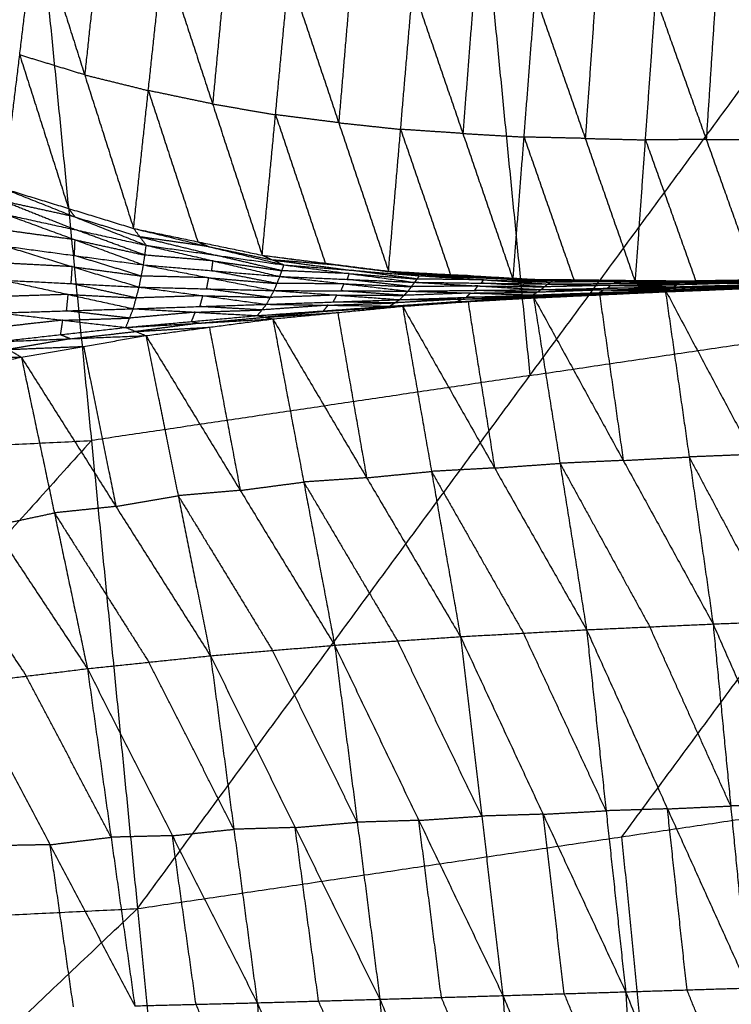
# Model space of a CAD drawing. Header units: millimetres. Extents: x -106 to 110, y -96 to 120.
# Tile 468 of 656: x 8.23 to 13.54, y -62.81 to -55.46. Entities that reach past the tile are written whole.
import ezdxf

# ---------------------------------------------------------------- set-up
doc = ezdxf.new("R2010")
doc.units = ezdxf.units.MM
doc.header["$MEASUREMENT"] = 0
doc.layers.add('Default', color=7, linetype='Continuous', true_color=0x000000)

msp = doc.modelspace()

# ---------------------------------------------------------------- linework, layer by layer
at = {"layer": 'Default'}
for points in [[(9.1124, -62.094, 4.6759), (12.0392, -58.1164, 4.4319), (14.9661, -54.1387, 4.1879)], [(11.6953, -54.6239, 4.1879), (11.8673, -56.3701, 4.3099), (12.0392, -58.1164, 4.4319)], [(8.113, -56.7211, 0.7213), (8.2335, -55.7242, -0.17), (8.3539, -54.7272, -1.0613)], [(8.3539, -54.7272, -1.0613), (8.7184, -55.873, -0.1538), (9.0828, -57.0187, 0.7536)], [(8.8284, -54.8443, -1.0828), (8.7734, -55.3587, -0.6183), (8.7184, -55.873, -0.1538)], [(9.0828, -57.0187, 0.7536), (9.1928, -55.9901, -0.1753), (9.3029, -54.9615, -1.1043)], [(9.3029, -54.9615, -1.1043), (9.6725, -56.09, -0.1622), (10.0422, -57.2184, 0.7798)], [(9.7722, -55.0419, -1.1205), (9.7224, -55.5659, -0.6414), (9.6725, -56.09, -0.1622)], [(1.8192, -62.4523, 4.6759), (5.1218, -58.7807, 4.4319), (8.4244, -55.1091, 4.1879)], [(8.4244, -55.1091, 4.1879), (8.7684, -58.6016, 4.4319), (9.1124, -62.094, 4.6759)], [(10.0422, -57.2184, 0.7798), (10.1419, -56.1704, -0.1785), (10.2416, -55.1223, -1.1367)], [(10.2416, -55.1223, -1.1367), (10.6132, -56.23, -0.1681), (10.9847, -57.3377, 0.8006)], [(10.7037, -55.1718, -1.148), (10.6584, -55.7009, -0.658), (10.6132, -56.23, -0.1681)], [(10.9847, -57.3377, 0.8006), (11.0752, -56.2795, -0.1794), (11.1657, -55.2214, -1.1594)], [(11.1657, -55.2214, -1.1594), (11.5396, -56.3102, -0.1709), (11.9136, -57.399, 0.8176)], [(11.6222, -55.2482, -1.1664), (11.5809, -55.7792, -0.6686), (11.5396, -56.3102, -0.1709)], [(11.9136, -57.399, 0.8176), (11.9961, -56.337, -0.1779), (12.0786, -55.275, -1.1735)], [(12.0786, -55.275, -1.1735), (12.4524, -56.3473, -0.1707), (12.8262, -57.4197, 0.8321)], [(12.5281, -55.2856, -1.1771), (12.4902, -55.8165, -0.6739), (12.4524, -56.3473, -0.1707)], [(12.8262, -57.4197, 0.8321), (12.9019, -56.358, -0.1743), (12.9776, -55.2963, -1.1807)], [(12.9776, -55.2963, -1.1807), (13.3552, -56.3552, -0.1676), (13.7329, -57.4142, 0.8454)], [(13.4243, -55.296, -1.1811), (13.3897, -55.8256, -0.6744), (13.3552, -56.3552, -0.1676)], [(8.2335, -55.7242, -0.17), (8.4157, -56.2971, 0.2837), (8.5979, -56.8699, 0.7375)], [(8.7184, -55.873, -0.1538), (8.4759, -55.7986, -0.1619), (8.2335, -55.7242, -0.17)], [(8.7184, -55.873, -0.1538), (8.9556, -55.9315, -0.1646), (9.1928, -55.9901, -0.1753)], [(9.1928, -55.9901, -0.1753), (9.3776, -56.5543, 0.2957), (9.5625, -57.1186, 0.7667)], [(9.6725, -56.09, -0.1622), (9.4327, -56.04, -0.1688), (9.1928, -55.9901, -0.1753)], [(9.6725, -56.09, -0.1622), (9.9072, -56.1302, -0.1703), (10.1419, -56.1704, -0.1785)], [(10.1419, -56.1704, -0.1785), (10.3277, -56.7242, 0.3059), (10.5134, -57.2781, 0.7902)], [(10.6132, -56.23, -0.1681), (10.3775, -56.2002, -0.1733), (10.1419, -56.1704, -0.1785)], [(10.6132, -56.23, -0.1681), (10.8442, -56.2548, -0.1737), (11.0752, -56.2795, -0.1794)], [(11.0752, -56.2795, -0.1794), (11.2622, -56.824, 0.3149), (11.4491, -57.3684, 0.8091)], [(11.5396, -56.3102, -0.1709), (11.3074, -56.2949, -0.1751), (11.0752, -56.2795, -0.1794)], [(11.5396, -56.3102, -0.1709), (11.7679, -56.3236, -0.1744), (11.9961, -56.337, -0.1779)], [(11.9961, -56.337, -0.1779), (12.183, -56.8732, 0.3235), (12.3699, -57.4094, 0.8249)], [(12.4524, -56.3473, -0.1707), (12.2242, -56.3422, -0.1743), (11.9961, -56.337, -0.1779)], [(12.4524, -56.3473, -0.1707), (12.6771, -56.3527, -0.1725), (12.9019, -56.358, -0.1743)], [(13.3552, -56.3552, -0.1676), (13.1285, -56.3566, -0.1709), (12.9019, -56.358, -0.1743)], [(12.9019, -56.358, -0.1743), (13.0907, -56.8875, 0.3322), (13.2795, -57.417, 0.8388)], [(13.3552, -56.3552, -0.1676), (13.5786, -56.3551, -0.1679), (13.8019, -56.355, -0.1681)], [(8.113, -56.7211, 0.7213), (8.5979, -56.8699, 0.7375), (9.0828, -57.0187, 0.7536)], [(8.113, -56.7211, 0.7213), (8.6451, -56.9329, 0.6698), (9.1771, -57.1448, 0.6183)], [(8.1245, -56.8187, 0.6205), (8.3905, -56.9246, 0.5947), (8.6566, -57.0305, 0.5689)], [(8.6451, -56.9329, 0.6698), (8.3848, -56.8758, 0.6451), (8.1245, -56.8187, 0.6205)], [(8.136, -56.9162, 0.5196), (8.6465, -57.1036, 0.5307), (9.157, -57.291, 0.5418)], [(8.136, -56.9162, 0.5196), (8.6566, -57.0305, 0.5689), (9.1771, -57.1448, 0.6183)], [(8.5979, -56.8699, 0.7375), (8.6215, -56.9014, 0.7037), (8.6451, -56.9329, 0.6698)], [(8.6451, -56.9329, 0.6698), (8.8875, -57.0073, 0.6779), (9.13, -57.0817, 0.686)], [(8.6465, -57.1036, 0.5307), (8.389, -57.0687, 0.4978), (8.1314, -57.0337, 0.4648)], [(9.1671, -57.2179, 0.58), (8.9118, -57.1242, 0.5745), (8.6566, -57.0305, 0.5689)], [(9.0828, -57.0187, 0.7536), (9.13, -57.0817, 0.686), (9.1771, -57.1448, 0.6183)], [(9.0828, -57.0187, 0.7536), (9.5625, -57.1186, 0.7667), (10.0422, -57.2184, 0.7798)], [(9.0828, -57.0187, 0.7536), (9.6436, -57.1549, 0.7236), (10.2045, -57.291, 0.6936)], [(9.13, -57.0817, 0.686), (9.4104, -57.1498, 0.671), (9.6908, -57.2179, 0.656)], [(9.6436, -57.1549, 0.7236), (9.3868, -57.1183, 0.7048), (9.13, -57.0817, 0.686)], [(8.1268, -57.1513, 0.4101), (8.6258, -57.304, 0.4751), (9.1247, -57.4568, 0.5401)], [(8.1268, -57.1513, 0.4101), (8.6419, -57.2211, 0.4759), (9.157, -57.291, 0.5418)], [(8.6419, -57.2211, 0.4759), (8.6442, -57.1624, 0.5033), (8.6465, -57.1036, 0.5307)], [(8.6465, -57.1036, 0.5307), (8.9068, -57.1607, 0.5554), (9.1671, -57.2179, 0.58)], [(9.157, -57.291, 0.5418), (9.1671, -57.2179, 0.58), (9.1771, -57.1448, 0.6183)], [(9.1771, -57.1448, 0.6183), (9.6759, -57.261, 0.6301), (10.1746, -57.3773, 0.6419)], [(9.1771, -57.1448, 0.6183), (9.6908, -57.2179, 0.656), (10.2045, -57.291, 0.6936)], [(9.5625, -57.1186, 0.7667), (9.6031, -57.1367, 0.7452), (9.6436, -57.1549, 0.7236)], [(9.6436, -57.1549, 0.7236), (9.8835, -57.2048, 0.7302), (10.1233, -57.2547, 0.7367)], [(9.1409, -57.3739, 0.5409), (8.8914, -57.2975, 0.5084), (8.6419, -57.2211, 0.4759)], [(9.6759, -57.261, 0.6301), (9.4215, -57.2394, 0.6051), (9.1671, -57.2179, 0.58)], [(10.1895, -57.3342, 0.6677), (9.9402, -57.276, 0.6619), (9.6908, -57.2179, 0.656)], [(10.0422, -57.2184, 0.7798), (10.1233, -57.2547, 0.7367), (10.2045, -57.291, 0.6936)], [(10.0422, -57.2184, 0.7798), (10.5134, -57.2781, 0.7902), (10.9847, -57.3377, 0.8006)], [(10.0422, -57.2184, 0.7798), (10.6291, -57.2951, 0.7642), (11.2161, -57.3717, 0.7487)], [(8.6258, -57.304, 0.4751), (8.372, -57.291, 0.4412), (8.1183, -57.278, 0.4073)], [(8.6172, -57.4307, 0.4723), (8.6215, -57.3674, 0.4737), (8.6258, -57.304, 0.4751)], [(8.6258, -57.304, 0.4751), (8.8833, -57.339, 0.508), (9.1409, -57.3739, 0.5409)], [(9.1247, -57.4568, 0.5401), (9.1409, -57.3739, 0.5409), (9.157, -57.291, 0.5418)], [(9.157, -57.291, 0.5418), (9.6441, -57.3867, 0.5923), (10.1312, -57.4824, 0.6427)], [(9.157, -57.291, 0.5418), (9.6658, -57.3341, 0.5918), (10.1746, -57.3773, 0.6419)], [(9.6658, -57.3341, 0.5918), (9.6708, -57.2976, 0.6109), (9.6759, -57.261, 0.6301)], [(9.6759, -57.261, 0.6301), (9.9327, -57.2976, 0.6489), (10.1895, -57.3342, 0.6677)], [(10.1233, -57.2547, 0.7367), (10.4168, -57.2931, 0.7289), (10.7103, -57.3314, 0.7212)], [(10.6291, -57.2951, 0.7642), (10.3762, -57.2749, 0.7505), (10.1233, -57.2547, 0.7367)], [(10.1746, -57.3773, 0.6419), (10.1895, -57.3342, 0.6677), (10.2045, -57.291, 0.6936)], [(10.2045, -57.291, 0.6936), (10.6923, -57.3558, 0.7039), (11.1801, -57.4206, 0.7142)], [(10.2045, -57.291, 0.6936), (10.7103, -57.3314, 0.7212), (11.2161, -57.3717, 0.7487)], [(10.5134, -57.2781, 0.7902), (10.5713, -57.2866, 0.7772), (10.6291, -57.2951, 0.7642)], [(10.6291, -57.2951, 0.7642), (10.8647, -57.3249, 0.7694), (11.1004, -57.3547, 0.7746)], [(9.6441, -57.3867, 0.5923), (9.3925, -57.3803, 0.5666), (9.1409, -57.3739, 0.5409)], [(10.1529, -57.4298, 0.6423), (9.9093, -57.382, 0.6171), (9.6658, -57.3341, 0.5918)], [(10.1312, -57.4824, 0.6427), (10.1529, -57.4298, 0.6423), (10.1746, -57.3773, 0.6419)], [(10.1746, -57.3773, 0.6419), (10.6527, -57.4319, 0.6792), (11.1307, -57.4865, 0.7166)], [(10.1746, -57.3773, 0.6419), (10.6773, -57.399, 0.678), (11.1801, -57.4206, 0.7142)], [(10.6923, -57.3558, 0.7039), (10.4409, -57.345, 0.6858), (10.1895, -57.3342, 0.6677)], [(10.6773, -57.399, 0.678), (10.6848, -57.3774, 0.691), (10.6923, -57.3558, 0.7039)], [(10.6923, -57.3558, 0.7039), (10.9452, -57.376, 0.7177), (11.1981, -57.3962, 0.7314)], [(11.1981, -57.3962, 0.7314), (10.9542, -57.3638, 0.7263), (10.7103, -57.3314, 0.7212)], [(10.9847, -57.3377, 0.8006), (11.1004, -57.3547, 0.7746), (11.2161, -57.3717, 0.7487)], [(10.9847, -57.3377, 0.8006), (11.4491, -57.3684, 0.8091), (11.9136, -57.399, 0.8176)], [(10.9847, -57.3377, 0.8006), (11.5972, -57.3719, 0.7945), (12.2098, -57.4061, 0.7883)], [(11.1004, -57.3547, 0.7746), (11.4066, -57.3718, 0.7716), (11.7129, -57.3889, 0.7685)], [(11.5972, -57.3719, 0.7945), (11.3488, -57.3633, 0.7846), (11.1004, -57.3547, 0.7746)], [(11.1801, -57.4206, 0.7142), (11.1981, -57.3962, 0.7314), (11.2161, -57.3717, 0.7487)], [(11.2161, -57.3717, 0.7487), (11.6944, -57.4026, 0.757), (12.1727, -57.4335, 0.7654)], [(11.2161, -57.3717, 0.7487), (11.7129, -57.3889, 0.7685), (12.2098, -57.4061, 0.7883)], [(11.4491, -57.3684, 0.8091), (11.5232, -57.3702, 0.8018), (11.5972, -57.3719, 0.7945)], [(11.5972, -57.3719, 0.7945), (11.8294, -57.3873, 0.7987), (12.0617, -57.4026, 0.803)], [(8.1097, -57.4046, 0.4046), (8.5952, -57.5114, 0.4929), (9.0808, -57.6182, 0.5812)], [(8.1097, -57.4046, 0.4046), (8.6172, -57.4307, 0.4723), (9.1247, -57.4568, 0.5401)], [(9.1028, -57.5375, 0.5607), (8.86, -57.4841, 0.5165), (8.6172, -57.4307, 0.4723)], [(9.628, -57.4696, 0.5914), (9.636, -57.4281, 0.5918), (9.6441, -57.3867, 0.5923)], [(9.6441, -57.3867, 0.5923), (9.8985, -57.4083, 0.6173), (10.1529, -57.4298, 0.6423)], [(10.6527, -57.4319, 0.6792), (10.4028, -57.4309, 0.6608), (10.1529, -57.4298, 0.6423)], [(10.631, -57.4844, 0.6797), (10.6418, -57.4582, 0.6794), (10.6527, -57.4319, 0.6792)], [(10.6527, -57.4319, 0.6792), (10.904, -57.4427, 0.6973), (11.1554, -57.4535, 0.7154)], [(11.1554, -57.4535, 0.7154), (10.9164, -57.4262, 0.6967), (10.6773, -57.399, 0.678)], [(11.1307, -57.4865, 0.7166), (11.1554, -57.4535, 0.7154), (11.1801, -57.4206, 0.7142)], [(11.6515, -57.4481, 0.7414), (11.4035, -57.4508, 0.7284), (11.1554, -57.4535, 0.7154)], [(11.1801, -57.4206, 0.7142), (11.6515, -57.4481, 0.7414), (12.123, -57.4755, 0.7686)], [(11.1801, -57.4206, 0.7142), (11.6764, -57.427, 0.7398), (12.1727, -57.4335, 0.7654)], [(11.6944, -57.4026, 0.757), (11.4462, -57.3994, 0.7442), (11.1981, -57.3962, 0.7314)], [(11.6268, -57.481, 0.7426), (11.6392, -57.4645, 0.742), (11.6515, -57.4481, 0.7414)], [(11.6515, -57.4481, 0.7414), (11.8997, -57.4513, 0.7542), (12.1478, -57.4545, 0.767)], [(11.6764, -57.427, 0.7398), (11.6854, -57.4148, 0.7484), (11.6944, -57.4026, 0.757)], [(12.1478, -57.4545, 0.767), (11.9121, -57.4408, 0.7534), (11.6764, -57.427, 0.7398)], [(11.6944, -57.4026, 0.757), (11.9428, -57.4112, 0.7669), (12.1912, -57.4198, 0.7769)], [(12.1912, -57.4198, 0.7769), (11.9521, -57.4044, 0.7727), (11.7129, -57.3889, 0.7685)], [(11.9136, -57.399, 0.8176), (12.0617, -57.4026, 0.803), (12.2098, -57.4061, 0.7883)], [(11.9136, -57.399, 0.8176), (12.3699, -57.4094, 0.8249), (12.8262, -57.4197, 0.8321)], [(11.9136, -57.399, 0.8176), (12.5538, -57.4043, 0.8175), (13.1941, -57.4097, 0.8174)], [(12.0617, -57.4026, 0.803), (12.3818, -57.4052, 0.8029), (12.7019, -57.4079, 0.8029)], [(12.5538, -57.4043, 0.8175), (12.3078, -57.4035, 0.8102), (12.0617, -57.4026, 0.803)], [(12.123, -57.4755, 0.7686), (12.1478, -57.4545, 0.767), (12.1727, -57.4335, 0.7654)], [(12.642, -57.4439, 0.7852), (12.3949, -57.4492, 0.7761), (12.1478, -57.4545, 0.767)], [(12.1727, -57.4335, 0.7654), (12.1912, -57.4198, 0.7769), (12.2098, -57.4061, 0.7883)], [(12.1727, -57.4335, 0.7654), (12.6655, -57.4297, 0.7836), (13.1583, -57.4259, 0.8017)], [(12.1727, -57.4335, 0.7654), (12.642, -57.4439, 0.7852), (13.1112, -57.4544, 0.8051)], [(12.684, -57.416, 0.795), (12.4376, -57.4179, 0.786), (12.1912, -57.4198, 0.7769)], [(12.2098, -57.4061, 0.7883), (12.684, -57.416, 0.795), (13.1583, -57.4259, 0.8017)], [(12.2098, -57.4061, 0.7883), (12.7019, -57.4079, 0.8029), (13.1941, -57.4097, 0.8174)], [(12.3699, -57.4094, 0.8249), (12.4619, -57.4069, 0.8212), (12.5538, -57.4043, 0.8175)], [(12.5538, -57.4043, 0.8175), (12.782, -57.4095, 0.8211), (13.0102, -57.4147, 0.8247)], [(12.6171, -57.465, 0.7868), (12.6295, -57.4545, 0.786), (12.642, -57.4439, 0.7852)], [(12.642, -57.4439, 0.7852), (12.8884, -57.442, 0.7943), (13.1348, -57.4401, 0.8034)], [(12.6655, -57.4297, 0.7836), (12.6747, -57.4228, 0.7893), (12.684, -57.416, 0.795)], [(13.1348, -57.4401, 0.8034), (12.9001, -57.4349, 0.7935), (12.6655, -57.4297, 0.7836)], [(12.684, -57.416, 0.795), (12.9301, -57.4169, 0.8023), (13.1762, -57.4178, 0.8095)], [(13.1762, -57.4178, 0.8095), (12.9391, -57.4128, 0.8062), (12.7019, -57.4079, 0.8029)], [(12.8262, -57.4197, 0.8321), (13.0102, -57.4147, 0.8247), (13.1941, -57.4097, 0.8174)], [(12.8262, -57.4197, 0.8321), (13.2795, -57.417, 0.8388), (13.7329, -57.4142, 0.8454)], [(12.9852, -57.4942, 0.8265), (13.5144, -57.4655, 0.8396), (14.0436, -57.4367, 0.8527)], [(12.9852, -57.4942, 0.8265), (13.4863, -57.4738, 0.8358), (13.9874, -57.4533, 0.845)], [(13.0102, -57.4147, 0.8247), (13.2368, -57.4133, 0.8281), (13.4635, -57.4119, 0.8314)], [(13.0492, -57.4779, 0.8409), (13.5464, -57.4573, 0.8468), (14.0436, -57.4367, 0.8527)], [(13.0536, -57.4805, 0.8113), (13.5507, -57.4629, 0.823), (14.0478, -57.4453, 0.8346)], [(13.0536, -57.4805, 0.8113), (13.5205, -57.4669, 0.8282), (13.9874, -57.4533, 0.845)], [(13.5795, -57.4498, 0.8199), (13.331, -57.4587, 0.814), (13.0824, -57.4675, 0.8082)], [(13.1112, -57.4544, 0.8051), (13.1348, -57.4401, 0.8034), (13.1583, -57.4259, 0.8017)], [(13.1112, -57.4544, 0.8051), (13.6049, -57.4404, 0.8177), (14.0985, -57.4265, 0.8303)], [(13.1112, -57.4544, 0.8051), (13.5795, -57.4498, 0.8199), (14.0478, -57.4453, 0.8346)], [(13.6284, -57.4262, 0.816), (13.3816, -57.4331, 0.8097), (13.1348, -57.4401, 0.8034)], [(13.1583, -57.4259, 0.8017), (13.649, -57.4156, 0.8145), (14.1397, -57.4053, 0.8273)], [(13.1583, -57.4259, 0.8017), (13.1762, -57.4178, 0.8095), (13.1941, -57.4097, 0.8174)], [(13.1583, -57.4259, 0.8017), (13.6284, -57.4262, 0.816), (14.0985, -57.4265, 0.8303)], [(13.6669, -57.4075, 0.8224), (13.4216, -57.4126, 0.8159), (13.1762, -57.4178, 0.8095)], [(13.1941, -57.4097, 0.8174), (13.6824, -57.402, 0.8281), (14.1708, -57.3943, 0.8389)], [(13.1941, -57.4097, 0.8174), (13.6669, -57.4075, 0.8224), (14.1397, -57.4053, 0.8273)], [(13.1941, -57.4097, 0.8174), (13.4635, -57.4119, 0.8314), (13.7329, -57.4142, 0.8454)], [(13.4635, -57.4119, 0.8314), (13.3715, -57.4144, 0.8351), (13.2795, -57.417, 0.8388)], [(13.9518, -57.4043, 0.8422), (13.7076, -57.4081, 0.8368), (13.4635, -57.4119, 0.8314)], [(13.5144, -57.4655, 0.8396), (13.765, -57.4552, 0.8442), (14.0155, -57.445, 0.8489)], [(13.5205, -57.4669, 0.8282), (13.7691, -57.4581, 0.834), (14.0176, -57.4493, 0.8398)], [(8.5952, -57.5114, 0.4929), (8.3463, -57.5191, 0.4641), (8.0974, -57.5269, 0.4353)], [(8.5829, -57.6337, 0.5236), (8.5891, -57.5725, 0.5083), (8.5952, -57.5114, 0.4929)], [(8.5952, -57.5114, 0.4929), (8.849, -57.5244, 0.5268), (9.1028, -57.5375, 0.5607)], [(9.0808, -57.6182, 0.5812), (9.1028, -57.5375, 0.5607), (9.1247, -57.4568, 0.5401)], [(9.5998, -57.5208, 0.6046), (9.3513, -57.5292, 0.5826), (9.1028, -57.5375, 0.5607)], [(9.1247, -57.4568, 0.5401), (9.5998, -57.5208, 0.6046), (10.0749, -57.5849, 0.6691)], [(9.1247, -57.4568, 0.5401), (9.628, -57.4696, 0.5914), (10.1312, -57.4824, 0.6427)], [(9.5778, -57.6015, 0.6252), (9.5888, -57.5612, 0.6149), (9.5998, -57.5208, 0.6046)], [(9.5998, -57.5208, 0.6046), (9.8514, -57.5272, 0.6303), (10.103, -57.5336, 0.6559)], [(10.103, -57.5336, 0.6559), (9.8655, -57.5016, 0.6237), (9.628, -57.4696, 0.5914)], [(10.0749, -57.5849, 0.6691), (10.103, -57.5336, 0.6559), (10.1312, -57.4824, 0.6427)], [(10.5999, -57.5163, 0.6878), (10.3515, -57.525, 0.6719), (10.103, -57.5336, 0.6559)], [(10.1312, -57.4824, 0.6427), (10.5999, -57.5163, 0.6878), (11.0686, -57.5503, 0.7329)], [(10.1312, -57.4824, 0.6427), (10.631, -57.4844, 0.6797), (11.1307, -57.4865, 0.7166)], [(10.5718, -57.5676, 0.701), (10.5858, -57.5419, 0.6944), (10.5999, -57.5163, 0.6878)], [(10.5999, -57.5163, 0.6878), (10.8498, -57.5173, 0.7063), (11.0997, -57.5184, 0.7248)], [(11.0997, -57.5184, 0.7248), (10.8653, -57.5014, 0.7022), (10.631, -57.4844, 0.6797)], [(11.0686, -57.5503, 0.7329), (11.0997, -57.5184, 0.7248), (11.1307, -57.4865, 0.7166)], [(11.0686, -57.5503, 0.7329), (11.565, -57.5328, 0.7557), (12.0613, -57.5154, 0.7785)], [(11.596, -57.5009, 0.7476), (11.3478, -57.5096, 0.7362), (11.0997, -57.5184, 0.7248)], [(11.1307, -57.4865, 0.7166), (11.6268, -57.481, 0.7426), (12.123, -57.4755, 0.7686)], [(11.1307, -57.4865, 0.7166), (11.596, -57.5009, 0.7476), (12.0613, -57.5154, 0.7785)], [(11.565, -57.5328, 0.7557), (11.5805, -57.5169, 0.7517), (11.596, -57.5009, 0.7476)], [(11.596, -57.5009, 0.7476), (11.8441, -57.4982, 0.7606), (12.0921, -57.4954, 0.7736)], [(12.0921, -57.4954, 0.7736), (11.8595, -57.4882, 0.7581), (11.6268, -57.481, 0.7426)], [(11.9873, -57.5413, 0.803), (12.5183, -57.5096, 0.822), (13.0492, -57.4779, 0.8409)], [(11.9873, -57.5413, 0.803), (12.4863, -57.5178, 0.8147), (12.9852, -57.4942, 0.8265)], [(11.9873, -57.5413, 0.803), (12.0243, -57.5283, 0.7908), (12.0613, -57.5154, 0.7785)], [(12.5233, -57.5048, 0.8025), (12.2738, -57.5166, 0.7966), (12.0243, -57.5283, 0.7908)], [(12.0267, -57.5356, 0.8174), (12.2922, -57.5198, 0.8268), (12.5577, -57.5039, 0.8363)], [(12.5183, -57.5096, 0.822), (12.2725, -57.5226, 0.8197), (12.0267, -57.5356, 0.8174)], [(12.0613, -57.5154, 0.7785), (12.0921, -57.4954, 0.7736), (12.123, -57.4755, 0.7686)], [(12.0613, -57.5154, 0.7785), (12.5575, -57.4979, 0.7949), (13.0536, -57.4805, 0.8113)], [(12.0613, -57.5154, 0.7785), (12.5233, -57.5048, 0.8025), (12.9852, -57.4942, 0.8265)], [(12.0661, -57.5299, 0.8317), (12.5577, -57.5039, 0.8363), (13.0492, -57.4779, 0.8409)], [(12.5883, -57.478, 0.7899), (12.3402, -57.4867, 0.7817), (12.0921, -57.4954, 0.7736)], [(12.123, -57.4755, 0.7686), (12.6171, -57.465, 0.7868), (13.1112, -57.4544, 0.8051)], [(12.123, -57.4755, 0.7686), (12.5883, -57.478, 0.7899), (13.0536, -57.4805, 0.8113)], [(12.4863, -57.5178, 0.8147), (12.5048, -57.5113, 0.8086), (12.5233, -57.5048, 0.8025)], [(12.4863, -57.5178, 0.8147), (12.5023, -57.5137, 0.8184), (12.5183, -57.5096, 0.822)], [(12.5183, -57.5096, 0.822), (12.7678, -57.4978, 0.8278), (13.0172, -57.4861, 0.8337)], [(12.5233, -57.5048, 0.8025), (12.7714, -57.4961, 0.8107), (13.0194, -57.4874, 0.8189)], [(12.5575, -57.4979, 0.7949), (12.5729, -57.488, 0.7924), (12.5883, -57.478, 0.7899)], [(13.0194, -57.4874, 0.8189), (12.7885, -57.4927, 0.8069), (12.5575, -57.4979, 0.7949)], [(12.5577, -57.5039, 0.8363), (12.6469, -58.127, 0.422), (12.7361, -58.7501, 0.0078)], [(12.5883, -57.478, 0.7899), (12.8354, -57.4727, 0.7991), (13.0824, -57.4675, 0.8082)], [(13.0824, -57.4675, 0.8082), (12.8498, -57.4662, 0.7975), (12.6171, -57.465, 0.7868)], [(12.9852, -57.4942, 0.8265), (13.0172, -57.4861, 0.8337), (13.0492, -57.4779, 0.8409)], [(12.9852, -57.4942, 0.8265), (13.0194, -57.4874, 0.8189), (13.0536, -57.4805, 0.8113)], [(13.0172, -57.4861, 0.8337), (13.2818, -57.4717, 0.8403), (13.5464, -57.4573, 0.8468)], [(13.5144, -57.4655, 0.8396), (13.2658, -57.4758, 0.8367), (13.0172, -57.4861, 0.8337)], [(13.5205, -57.4669, 0.8282), (13.27, -57.4771, 0.8235), (13.0194, -57.4874, 0.8189)], [(13.0492, -57.4779, 0.8409), (13.2277, -58.7241, 0.0124), (13.4061, -59.9703, -0.8162)], [(13.0492, -57.4779, 0.8409), (13.702, -58.7053, 0.0152), (14.3548, -59.9327, -0.8105)], [(13.0536, -57.4805, 0.8113), (13.0824, -57.4675, 0.8082), (13.1112, -57.4544, 0.8051)], [(13.4863, -57.4738, 0.8358), (13.5004, -57.4696, 0.8377), (13.5144, -57.4655, 0.8396)], [(13.4863, -57.4738, 0.8358), (13.5034, -57.4703, 0.832), (13.5205, -57.4669, 0.8282)], [(9.0808, -57.6182, 0.5812), (9.5778, -57.6015, 0.6252), (10.0749, -57.5849, 0.6691)], [(10.0055, -57.6694, 0.7328), (10.0402, -57.6271, 0.7009), (10.0749, -57.5849, 0.6691)], [(10.0055, -57.6694, 0.7328), (10.4995, -57.6339, 0.7528), (10.9935, -57.5985, 0.7728)], [(10.0055, -57.6694, 0.7328), (10.5476, -57.6345, 0.7792), (11.0898, -57.5996, 0.8255)], [(10.5342, -57.5917, 0.721), (10.2872, -57.6094, 0.7109), (10.0402, -57.6271, 0.7009)], [(10.0749, -57.5849, 0.6691), (10.5718, -57.5676, 0.701), (11.0686, -57.5503, 0.7329)], [(10.0749, -57.5849, 0.6691), (10.5342, -57.5917, 0.721), (10.9935, -57.5985, 0.7728)], [(10.1217, -57.6938, 0.823), (10.6057, -57.6467, 0.8243), (11.0898, -57.5996, 0.8255)], [(10.4995, -57.6339, 0.7528), (10.5169, -57.6128, 0.7369), (10.5342, -57.5917, 0.721)], [(10.5342, -57.5917, 0.721), (10.7827, -57.583, 0.7369), (11.0311, -57.5744, 0.7529)], [(10.5476, -57.6345, 0.7792), (10.7946, -57.6167, 0.7892), (11.0417, -57.599, 0.7992)], [(11.0311, -57.5744, 0.7529), (10.8014, -57.571, 0.727), (10.5718, -57.5676, 0.701)], [(10.9935, -57.5985, 0.7728), (11.5298, -57.5642, 0.8023), (12.0661, -57.5299, 0.8317)], [(10.9935, -57.5985, 0.7728), (11.4904, -57.5699, 0.7879), (11.9873, -57.5413, 0.803)], [(10.9935, -57.5985, 0.7728), (11.0311, -57.5744, 0.7529), (11.0686, -57.5503, 0.7329)], [(10.9935, -57.5985, 0.7728), (11.0417, -57.599, 0.7992), (11.0898, -57.5996, 0.8255)], [(11.528, -57.5458, 0.768), (11.2795, -57.5601, 0.7604), (11.0311, -57.5744, 0.7529)], [(11.5298, -57.5642, 0.8023), (11.2857, -57.5816, 0.8007), (11.0417, -57.599, 0.7992)], [(11.0417, -57.599, 0.7992), (11.3098, -57.5819, 0.8139), (11.5779, -57.5647, 0.8286)], [(11.0686, -57.5503, 0.7329), (11.528, -57.5458, 0.768), (11.9873, -57.5413, 0.803)], [(11.0898, -57.5996, 0.8255), (11.5779, -57.5647, 0.8286), (12.0661, -57.5299, 0.8317)], [(11.0898, -57.5996, 0.8255), (11.3056, -58.8321, 0.0118), (11.5214, -60.0647, -0.8019)], [(11.0898, -57.5996, 0.8255), (11.776, -58.8064, 0.0059), (12.4622, -60.0132, -0.8138)], [(11.4904, -57.5699, 0.7879), (11.5092, -57.5578, 0.7779), (11.528, -57.5458, 0.768)], [(11.4904, -57.5699, 0.7879), (11.5101, -57.567, 0.7951), (11.5298, -57.5642, 0.8023)], [(11.528, -57.5458, 0.768), (11.7761, -57.5371, 0.7794), (12.0243, -57.5283, 0.7908)], [(11.5298, -57.5642, 0.8023), (11.7783, -57.5499, 0.8098), (12.0267, -57.5356, 0.8174)], [(12.0243, -57.5283, 0.7908), (11.7946, -57.5306, 0.7733), (11.565, -57.5328, 0.7557)], [(11.5779, -57.5647, 0.8286), (11.677, -58.1856, 0.4172), (11.776, -58.8064, 0.0059)], [(11.9873, -57.5413, 0.803), (12.0267, -57.5356, 0.8174), (12.0661, -57.5299, 0.8317)], [(12.0392, -58.1164, 4.4319), (13.845, -57.8485, 4.4319), (15.6507, -57.5807, 4.4319)], [(12.0661, -57.5299, 0.8317), (12.2641, -58.7715, 0.0089), (12.4622, -60.0132, -0.8138)], [(12.0661, -57.5299, 0.8317), (12.7361, -58.7501, 0.0078), (13.4061, -59.9703, -0.8162)], [(15.6507, -57.5807, 4.4319), (14.1873, -59.5695, 4.5539), (12.7239, -61.5583, 4.6759)], [(8.085, -57.6492, 0.466), (8.5829, -57.6337, 0.5236), (9.0808, -57.6182, 0.5812)], [(8.085, -57.6492, 0.466), (8.555, -57.7034, 0.5728), (9.025, -57.7576, 0.6796)], [(9.0529, -57.6879, 0.6304), (8.8179, -57.6608, 0.577), (8.5829, -57.6337, 0.5236)], [(9.025, -57.7576, 0.6796), (9.0529, -57.6879, 0.6304), (9.0808, -57.6182, 0.5812)], [(9.025, -57.7576, 0.6796), (9.5152, -57.7135, 0.7062), (10.0055, -57.6694, 0.7328)], [(9.5431, -57.6438, 0.657), (9.298, -57.6658, 0.6437), (9.0529, -57.6879, 0.6304)], [(9.0808, -57.6182, 0.5812), (9.5431, -57.6438, 0.657), (10.0055, -57.6694, 0.7328)], [(9.5152, -57.7135, 0.7062), (9.5292, -57.6786, 0.6816), (9.5431, -57.6438, 0.657)], [(9.5431, -57.6438, 0.657), (9.7916, -57.6354, 0.679), (10.0402, -57.6271, 0.7009)], [(10.0402, -57.6271, 0.7009), (9.809, -57.6143, 0.6631), (9.5778, -57.6015, 0.6252)], [(10.0055, -57.6694, 0.7328), (10.0636, -57.6816, 0.7779), (10.1217, -57.6938, 0.823)], [(10.5476, -57.6345, 0.7792), (10.3056, -57.658, 0.7785), (10.0636, -57.6816, 0.7779)], [(10.0636, -57.6816, 0.7779), (10.3346, -57.6642, 0.8011), (10.6057, -57.6467, 0.8243)], [(10.4995, -57.6339, 0.7528), (10.5236, -57.6342, 0.766), (10.5476, -57.6345, 0.7792)], [(10.6057, -57.6467, 0.8243), (10.7136, -58.263, 0.4174), (10.8215, -58.8793, 0.0105)], [(8.555, -57.7034, 0.5728), (8.3119, -57.7302, 0.5557), (8.0688, -57.7571, 0.5387)], [(8.5388, -57.8113, 0.6455), (8.5469, -57.7573, 0.6092), (8.555, -57.7034, 0.5728)], [(8.555, -57.7034, 0.5728), (8.804, -57.6956, 0.6016), (9.0529, -57.6879, 0.6304)], [(9.025, -57.7576, 0.6796), (9.5733, -57.7257, 0.7513), (10.1217, -57.6938, 0.823)], [(9.5733, -57.7257, 0.7513), (9.3366, -57.7569, 0.7517), (9.0999, -57.7881, 0.7522)], [(9.1749, -57.8186, 0.8247), (9.6483, -57.7562, 0.8238), (10.1217, -57.6938, 0.823)], [(9.5152, -57.7135, 0.7062), (9.5443, -57.7196, 0.7288), (9.5733, -57.7257, 0.7513)], [(9.5733, -57.7257, 0.7513), (9.8185, -57.7037, 0.7646), (10.0636, -57.6816, 0.7779)], [(10.1217, -57.6938, 0.823), (10.3523, -58.9112, 0.0222), (10.5829, -60.1286, -0.7785)], [(10.1217, -57.6938, 0.823), (10.8215, -58.8793, 0.0105), (11.5214, -60.0647, -0.8019)], [(8.0526, -57.865, 0.6115), (8.5388, -57.8113, 0.6455), (9.025, -57.7576, 0.6796)], [(8.0526, -57.865, 0.6115), (8.6137, -57.8418, 0.7181), (9.1749, -57.8186, 0.8247)], [(8.2457, -57.9793, 0.831), (8.7103, -57.899, 0.8279), (9.1749, -57.8186, 0.8247)], [(8.5388, -57.8113, 0.6455), (8.5763, -57.8265, 0.6818), (8.6137, -57.8418, 0.7181)], [(8.6137, -57.8418, 0.7181), (8.8568, -57.815, 0.7351), (9.0999, -57.7881, 0.7522)], [(9.025, -57.7576, 0.6796), (9.0999, -57.7881, 0.7522), (9.1749, -57.8186, 0.8247)], [(9.0999, -57.7881, 0.7522), (9.3741, -57.7722, 0.788), (9.6483, -57.7562, 0.8238)], [(9.1749, -57.8186, 0.8247), (9.4157, -59.0131, 0.0418), (9.6565, -60.2075, -0.7412)], [(9.1749, -57.8186, 0.8247), (9.8789, -58.9736, 0.0231), (10.5829, -60.1286, -0.7785)], [(9.6483, -57.7562, 0.8238), (9.7636, -58.3649, 0.4235), (9.8789, -58.9736, 0.0231)], [(8.0526, -57.865, 0.6115), (8.1491, -57.9221, 0.7212), (8.2457, -57.9793, 0.831)], [(8.6137, -57.8418, 0.7181), (8.3814, -57.882, 0.7197), (8.1491, -57.9221, 0.7212)], [(8.1491, -57.9221, 0.7212), (8.4297, -57.9106, 0.7746), (8.7103, -57.899, 0.8279)], [(8.7103, -57.899, 0.8279), (8.8307, -58.4962, 0.4364), (8.9511, -59.0934, 0.0449)], [(7.087, -57.9885, 0.5285), (7.6663, -57.9839, 0.6798), (8.2457, -57.9793, 0.831)], [(7.3317, -58.174, 0.8419), (7.7887, -58.0766, 0.8365), (8.2457, -57.9793, 0.831)], [(8.2457, -57.9793, 0.831), (8.4921, -59.1414, 0.0719), (8.7384, -60.3035, -0.6873)], [(8.2457, -57.9793, 0.831), (8.9511, -59.0934, 0.0449), (9.6565, -60.2075, -0.7412)], [(7.3317, -58.174, 0.8419), (8.035, -59.2387, 0.0773), (8.7384, -60.3035, -0.6873)], [(12.0392, -58.1164, 4.4319), (10.4038, -58.359, 4.4319), (8.7684, -58.6016, 4.4319)], [(5.1218, -58.7807, 4.4319), (6.9451, -58.6911, 4.4319), (8.7684, -58.6016, 4.4319)], [(8.7684, -58.6016, 4.4319), (7.1171, -60.4374, 4.5539), (5.4658, -62.2732, 4.6759)], [(11.776, -58.8064, 0.0059), (12.0201, -58.789, 0.0074), (12.2641, -58.7715, 0.0089)], [(12.7361, -58.7501, 0.0078), (12.5001, -58.7608, 0.0084), (12.2641, -58.7715, 0.0089)], [(12.2641, -58.7715, 0.0089), (12.5991, -59.3816, -0.403), (12.9342, -59.9917, -0.815)], [(12.7361, -58.7501, 0.0078), (12.9819, -58.7371, 0.0101), (13.2277, -58.7241, 0.0124)], [(13.702, -58.7053, 0.0152), (13.4648, -58.7147, 0.0138), (13.2277, -58.7241, 0.0124)], [(13.2277, -58.7241, 0.0124), (13.5541, -59.3378, -0.4005), (13.8804, -59.9515, -0.8134)], [(10.8215, -58.8793, 0.0105), (11.0635, -58.8557, 0.0112), (11.3056, -58.8321, 0.0118)], [(11.776, -58.8064, 0.0059), (11.5408, -58.8192, 0.0088), (11.3056, -58.8321, 0.0118)], [(11.3056, -58.8321, 0.0118), (11.6487, -59.4355, -0.398), (11.9918, -60.0389, -0.8079)], [(9.8789, -58.9736, 0.0231), (10.1156, -58.9424, 0.0227), (10.3523, -58.9112, 0.0222)], [(10.8215, -58.8793, 0.0105), (10.5869, -58.8952, 0.0164), (10.3523, -58.9112, 0.0222)], [(10.3523, -58.9112, 0.0222), (10.7022, -59.5039, -0.384), (11.0521, -60.0967, -0.7902)], [(9.8789, -58.9736, 0.0231), (9.6473, -58.9934, 0.0324), (9.4157, -59.0131, 0.0418)], [(8.9511, -59.0934, 0.0449), (9.1834, -59.0532, 0.0434), (9.4157, -59.0131, 0.0418)], [(9.4157, -59.0131, 0.0418), (9.7677, -59.5906, -0.359), (10.1197, -60.1681, -0.7599)], [(8.035, -59.2387, 0.0773), (8.2636, -59.1901, 0.0746), (8.4921, -59.1414, 0.0719)], [(8.9511, -59.0934, 0.0449), (8.7216, -59.1174, 0.0584), (8.4921, -59.1414, 0.0719)], [(8.4921, -59.1414, 0.0719), (8.8448, -59.6985, -0.3212), (9.1975, -60.2555, -0.7142)], [(7.5794, -59.2945, 0.1128), (7.9311, -59.8269, -0.2695), (8.2827, -60.3593, -0.6518)], [(13.4061, -59.9703, -0.8162), (13.8804, -59.9515, -0.8134), (14.3548, -59.9327, -0.8105)], [(11.5214, -60.0647, -0.8019), (11.9918, -60.0389, -0.8079), (12.4622, -60.0132, -0.8138)], [(12.4622, -60.0132, -0.8138), (12.9342, -59.9917, -0.815), (13.4061, -59.9703, -0.8162)], [(12.4622, -60.0132, -0.8138), (12.6081, -61.3641, -1.1505), (12.754, -62.715, -1.4871)], [(12.4622, -60.0132, -0.8138), (13.0658, -61.3498, -1.151), (13.6693, -62.6864, -1.4882)], [(13.5377, -61.3284, -1.1522), (13.2359, -60.66, -0.9836), (12.9342, -59.9917, -0.815)], [(13.4061, -59.9703, -0.8162), (13.5377, -61.3284, -1.1522), (13.6693, -62.6864, -1.4882)], [(13.4061, -59.9703, -0.8162), (13.9951, -61.3137, -1.1476), (14.584, -62.657, -1.479)], [(10.5829, -60.1286, -0.7785), (11.0521, -60.0967, -0.7902), (11.5214, -60.0647, -0.8019)], [(11.6799, -61.4039, -1.1377), (11.366, -60.7503, -0.964), (11.0521, -60.0967, -0.7902)], [(11.5214, -60.0647, -0.8019), (11.6799, -61.4039, -1.1377), (11.8385, -62.7431, -1.4735)], [(11.5214, -60.0647, -0.8019), (12.1377, -61.3899, -1.1445), (12.754, -62.715, -1.4871)], [(12.6081, -61.3641, -1.1505), (12.3, -60.7015, -0.9792), (11.9918, -60.0389, -0.8079)], [(9.6565, -60.2075, -0.7412), (10.1197, -60.1681, -0.7599), (10.5829, -60.1286, -0.7785)], [(10.7516, -61.4497, -1.1117), (10.4356, -60.8089, -0.9358), (10.1197, -60.1681, -0.7599)], [(10.5829, -60.1286, -0.7785), (10.7516, -61.4497, -1.1117), (10.9202, -62.7707, -1.4449)], [(10.5829, -60.1286, -0.7785), (11.2107, -61.4358, -1.126), (11.8385, -62.7431, -1.4735)], [(8.7384, -60.3035, -0.6873), (9.1975, -60.2555, -0.7142), (9.6565, -60.2075, -0.7412)], [(9.6565, -60.2075, -0.7412), (9.8312, -61.5022, -1.0695), (10.0059, -62.7968, -1.3978)], [(9.6565, -60.2075, -0.7412), (10.2884, -61.4891, -1.093), (10.9202, -62.7707, -1.4449)], [(7.8271, -60.4151, -0.6162), (8.2827, -60.3593, -0.6518), (8.7384, -60.3035, -0.6873)], [(8.7384, -60.3035, -0.6873), (8.9151, -61.5616, -1.0081), (9.0919, -62.8197, -1.3289)], [(8.7384, -60.3035, -0.6873), (9.3722, -61.5502, -1.0426), (10.0059, -62.7968, -1.3978)], [(9.8312, -61.5022, -1.0695), (9.5143, -60.8788, -0.8919), (9.1975, -60.2555, -0.7142)], [(8.9151, -61.5616, -1.0081), (8.5989, -60.9604, -0.83), (8.2827, -60.3593, -0.6518)], [(7.8271, -60.4151, -0.6162), (8.4595, -61.6174, -0.9726), (9.0919, -62.8197, -1.3289)], [(9.1124, -62.094, 4.6759), (12.7239, -61.5583, 4.6759), (16.3354, -61.0226, 4.6759)], [(9.7558, -68.6264, 5.5886), (13.0456, -64.8245, 5.1322), (16.3354, -61.0226, 4.6759)], [(13.0658, -61.3498, -1.151), (13.3017, -61.3391, -1.1516), (13.5377, -61.3284, -1.1522)], [(13.9951, -61.3137, -1.1476), (13.7664, -61.321, -1.1499), (13.5377, -61.3284, -1.1522)], [(11.2107, -61.4358, -1.126), (11.4453, -61.4199, -1.1319), (11.6799, -61.4039, -1.1377)], [(12.1377, -61.3899, -1.1445), (11.9088, -61.3969, -1.1411), (11.6799, -61.4039, -1.1377)], [(12.1377, -61.3899, -1.1445), (12.3729, -61.377, -1.1475), (12.6081, -61.3641, -1.1505)], [(12.2963, -62.7291, -1.4803), (12.217, -62.0595, -1.3124), (12.1377, -61.3899, -1.1445)], [(13.0658, -61.3498, -1.151), (12.8369, -61.3569, -1.1508), (12.6081, -61.3641, -1.1505)], [(13.2117, -62.7007, -1.4877), (13.1387, -62.0252, -1.3194), (13.0658, -61.3498, -1.151)], [(10.2884, -61.4891, -1.093), (10.0598, -61.4956, -1.0813), (9.8312, -61.5022, -1.0695)], [(10.2884, -61.4891, -1.093), (10.52, -61.4694, -1.1024), (10.7516, -61.4497, -1.1117)], [(10.463, -62.7838, -1.4214), (10.3757, -62.1365, -1.2572), (10.2884, -61.4891, -1.093)], [(11.2107, -61.4358, -1.126), (10.9811, -61.4428, -1.1189), (10.7516, -61.4497, -1.1117)], [(11.3793, -62.7569, -1.4592), (11.295, -62.0964, -1.2926), (11.2107, -61.4358, -1.126)], [(8.4595, -61.6174, -0.9726), (8.6873, -61.5895, -0.9904), (8.9151, -61.5616, -1.0081)], [(9.3722, -61.5502, -1.0426), (9.1436, -61.5559, -1.0254), (8.9151, -61.5616, -1.0081)], [(9.3722, -61.5502, -1.0426), (9.6017, -61.5262, -1.056), (9.8312, -61.5022, -1.0695)], [(9.5489, -62.8082, -1.3634), (9.4605, -62.1792, -1.203), (9.3722, -61.5502, -1.0426)], [(12.7239, -61.5583, 4.6759), (12.8847, -63.1914, 4.904), (13.0456, -64.8245, 5.1322)], [(8.4595, -61.6174, -0.9726), (8.2309, -61.6217, -0.9496), (8.0024, -61.6261, -0.9266)], [(8.6348, -62.8283, -1.2829), (8.5471, -62.2229, -1.1277), (8.4595, -61.6174, -0.9726)], [(1.8192, -69.0163, 5.5886), (5.4658, -65.5552, 5.1322), (9.1124, -62.094, 4.6759)], [(1.8192, -62.4523, 4.6759), (5.4658, -62.2732, 4.6759), (9.1124, -62.094, 4.6759)], [(9.1124, -62.094, 4.6759), (9.4341, -65.3602, 5.1322), (9.7558, -68.6264, 5.5886)], [(10.9202, -62.7707, -1.4449), (11.3793, -62.7569, -1.4592), (11.8385, -62.7431, -1.4735)], [(11.8385, -62.7431, -1.4735), (12.2963, -62.7291, -1.4803), (12.754, -62.715, -1.4871)], [(11.8385, -62.7431, -1.4735), (11.9358, -64.0824, -1.3842), (12.0332, -65.4217, -1.295)], [(11.8385, -62.7431, -1.4735), (12.3857, -64.0794, -1.3873), (12.9329, -65.4158, -1.3012)], [(12.8435, -64.0654, -1.3941), (12.5699, -63.3972, -1.4372), (12.2963, -62.7291, -1.4803)], [(12.754, -62.715, -1.4871), (13.2117, -62.7007, -1.4877), (13.6693, -62.6864, -1.4882)], [(12.754, -62.715, -1.4871), (12.8435, -64.0654, -1.3941), (12.9329, -65.4158, -1.3012)], [(12.754, -62.715, -1.4871), (13.2919, -64.0578, -1.3911), (13.8298, -65.4006, -1.2951)], [(13.7496, -64.0435, -1.3917), (13.4806, -63.3721, -1.4397), (13.2117, -62.7007, -1.4877)], [(9.0919, -62.8197, -1.3289), (9.5489, -62.8082, -1.3634), (10.0059, -62.7968, -1.3978)], [(10.111, -64.0933, -1.317), (9.83, -63.4508, -1.3402), (9.5489, -62.8082, -1.3634)], [(10.0059, -62.7968, -1.3978), (10.463, -62.7838, -1.4214), (10.9202, -62.7707, -1.4449)], [(10.0059, -62.7968, -1.3978), (10.111, -64.0933, -1.317), (10.2162, -65.3897, -1.2362)], [(10.0059, -62.7968, -1.3978), (10.566, -64.1058, -1.3361), (11.1261, -65.4147, -1.2744)], [(11.0231, -64.0927, -1.3597), (10.7431, -63.4383, -1.3905), (10.463, -62.7838, -1.4214)], [(10.9202, -62.7707, -1.4449), (11.0231, -64.0927, -1.3597), (11.1261, -65.4147, -1.2744)], [(10.9202, -62.7707, -1.4449), (11.4767, -64.0962, -1.3699), (12.0332, -65.4217, -1.295)], [(11.9358, -64.0824, -1.3842), (11.6576, -63.4196, -1.4217), (11.3793, -62.7569, -1.4592)]]:
    msp.add_open_spline(points, degree=2, dxfattribs=at)

doc.saveas('drawing.dxf')
